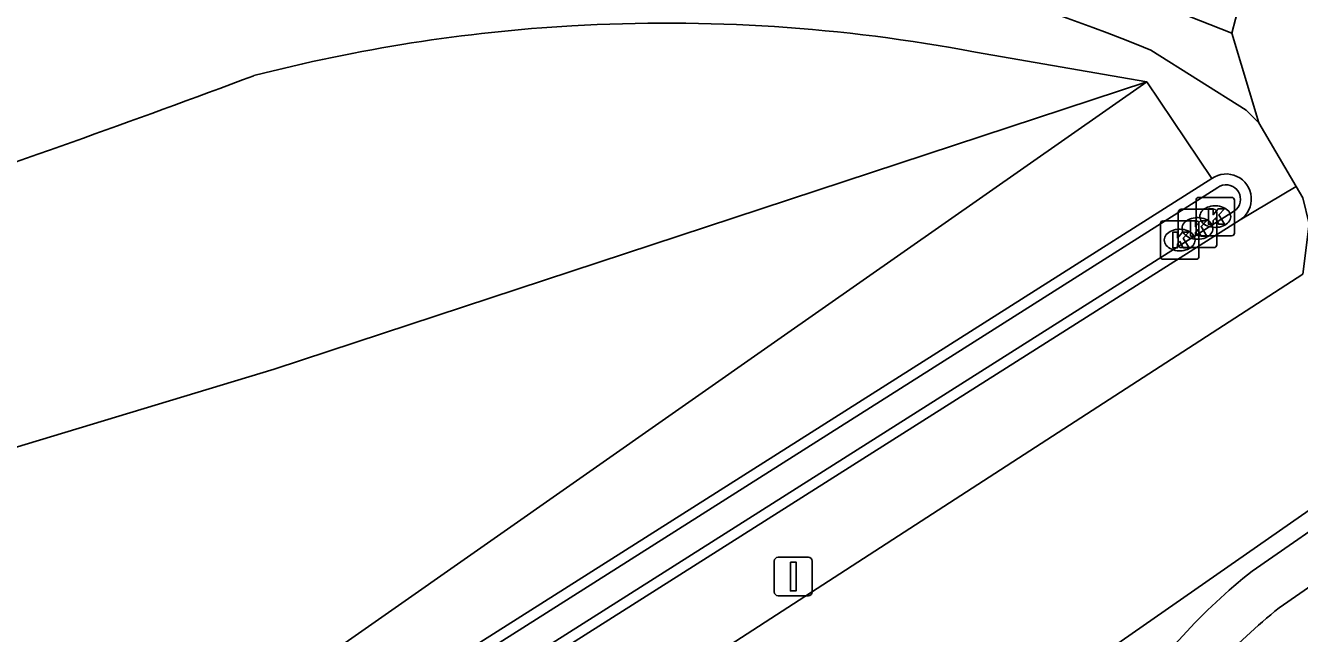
# Model space of a CAD drawing. Extents: x 155018 to 156648, y 383980 to 385733.
# Drawn here: x 155735.06 to 155768.2, y 384158.61 to 384174.41 of the extents above; entities that cross this region are included whole.
import ezdxf

# ---------------------------------------------------------------- set-up
doc = ezdxf.new("R2010")
doc.units = 0
for name, color, linetype in [('IMGEO_Berm_groen', 7, 'Continuous'), ('IMGEO_Groenvoorziening', 7, 'Continuous'), ('IMGEO_Kolk', 7, 'Continuous'), ('IMGEO_Rijbaan_regionaal_gesloten', 7, 'Continuous'), ('IMGEO_Verkeersbordpaal', 7, 'Continuous'), ('IMGEO_Voetpad_halfverhard', 7, 'Continuous'), ('IMGEO_Waterloop', 7, 'Continuous')]:
    doc.layers.add(name, color=color, linetype=linetype)

msp = doc.modelspace()

# ---------------------------------------------------------------- linework, layer by layer
at = {"layer": 'IMGEO_Berm_groen'}
msp.add_arc((155942.148, 384061.618), 197.034, 150.21165, 153.44706, dxfattribs=at)
at = {"layer": 'IMGEO_Groenvoorziening'}
for points in [[(155759.772, 384173.716), (155764.223, 384172.947)], [(155675.325, 384111.839), (155701.818, 384130.337), (155731.264, 384149.901), (155754.715, 384166.298), (155764.223, 384172.947)], [(155720.649, 384166.045), (155722.174, 384159.628), (155741.523, 384165.474), (155752.774, 384169.178), (155764.223, 384172.947)], [(155764.223, 384172.947), (155765.917, 384170.431)], [(155765.917, 384170.431), (155756.113, 384164.223), (155744.245, 384156.708), (155710.893, 384134.618), (155685.604, 384117.132), (155676.685, 384110.755)], [(155766.657, 384169.361), (155768.108, 384170.221)], [(155677.436, 384109.694), (155686.35, 384116.067), (155711.623, 384133.542), (155744.952, 384155.617), (155756.84, 384163.144), (155766.657, 384169.361)]]:
    msp.add_lwpolyline(points, dxfattribs=at)
for centre, radius, start, end in [((155751.754, 384131.477), 42.997, 93.3116, 104.4907), ((155751.743, 384131.537), 42.936, 79.2229, 93.3025), ((155633.492, 384460.183), 306.546, 286.76893, 290.52968), ((155766.293, 384169.9), 0.651, 304.0357, 125.2989)]:
    msp.add_arc(centre, radius, start, end, dxfattribs=at)
at = {"layer": 'IMGEO_Kolk'}
for p, q in [((155765.58, 384169.942), (155766.432, 384169.942)), ((155765.044, 384168.71), (155765.044, 384169.562)), ((155765.119, 384169.636), (155765.971, 384169.636)), ((155765.505, 384169.016), (155765.505, 384169.868)), ((155765.993, 384169.722), (155766.018, 384169.722)), ((155766.045, 384169.562), (155766.045, 384168.71)), ((155766.506, 384169.868), (155766.506, 384169.016)), ((155764.58, 384168.408), (155764.58, 384169.26)), ((155764.655, 384169.334), (155765.507, 384169.334)), ((155765.532, 384169.416), (155765.557, 384169.416)), ((155765.581, 384169.26), (155765.581, 384168.408)), ((155765.068, 384169.114), (155765.093, 384169.114)), ((155766.432, 384168.942), (155765.58, 384168.942)), ((155766.016, 384169.162), (155765.991, 384169.162)), ((155765.091, 384168.554), (155765.066, 384168.554)), ((155765.971, 384168.636), (155765.119, 384168.636)), ((155765.555, 384168.856), (155765.53, 384168.856)), ((155765.507, 384168.334), (155764.655, 384168.334))]:
    msp.add_line(p, q, dxfattribs=at)
for points in [[(155765.58, 384169.942), (155766.432, 384169.942)], [(155765.044, 384168.71), (155765.044, 384169.562)], [(155765.119, 384169.636), (155765.971, 384169.636)], [(155765.505, 384169.016), (155765.505, 384169.868)], [(155765.826, 384169.642), (155765.949, 384169.642), (155765.949, 384169.491), (155766.079, 384169.642), (155766.243, 384169.642), (155766.097, 384169.491), (155766.25, 384169.242), (155766.098, 384169.242), (155766.013, 384169.406), (155765.949, 384169.339), (155765.949, 384169.242), (155765.826, 384169.242), (155765.826, 384169.642)], [(155766.045, 384169.562), (155766.045, 384168.71)], [(155766.506, 384169.868), (155766.506, 384169.016)], [(155764.58, 384168.408), (155764.58, 384169.26)], [(155764.655, 384169.334), (155765.507, 384169.334)], [(155765.365, 384169.336), (155765.488, 384169.336), (155765.488, 384169.185), (155765.618, 384169.336), (155765.782, 384169.336), (155765.636, 384169.185), (155765.789, 384168.936), (155765.637, 384168.936), (155765.552, 384169.1), (155765.488, 384169.033), (155765.488, 384168.936), (155765.365, 384168.936), (155765.365, 384169.336)], [(155765.581, 384169.26), (155765.581, 384168.408)], [(155764.901, 384169.034), (155765.024, 384169.034), (155765.024, 384168.883), (155765.154, 384169.034), (155765.318, 384169.034), (155765.172, 384168.883), (155765.325, 384168.634), (155765.173, 384168.634), (155765.088, 384168.798), (155765.024, 384168.731), (155765.024, 384168.634), (155764.901, 384168.634), (155764.901, 384169.034)], [(155766.432, 384168.942), (155765.58, 384168.942)], [(155765.971, 384168.636), (155765.119, 384168.636)], [(155765.507, 384168.334), (155764.655, 384168.334)]]:
    msp.add_lwpolyline(points, dxfattribs=at)
for centre, start, end in [((155765.582, 384169.866), 91.552, 178.448), ((155765.582, 384169.866), 91.552, 178.448), ((155766.43, 384169.866), 1.552, 88.448), ((155766.43, 384169.866), 1.552, 88.448), ((155765.121, 384169.56), 91.552, 178.448), ((155765.121, 384169.56), 91.552, 178.448), ((155765.969, 384169.56), 1.552, 88.448), ((155765.969, 384169.56), 1.552, 88.448), ((155764.657, 384169.258), 91.552, 178.448), ((155764.657, 384169.258), 91.552, 178.448), ((155765.505, 384169.258), 1.552, 88.448), ((155765.505, 384169.258), 1.552, 88.448), ((155765.582, 384169.018), 181.552, 268.448), ((155765.582, 384169.018), 181.552, 268.448), ((155766.43, 384169.018), 271.552, 358.448), ((155766.43, 384169.018), 271.552, 358.448), ((155765.121, 384168.712), 181.552, 268.448), ((155765.121, 384168.712), 181.552, 268.448), ((155765.969, 384168.712), 271.552, 358.448), ((155765.969, 384168.712), 271.552, 358.448), ((155764.657, 384168.41), 181.552, 268.448), ((155764.657, 384168.41), 181.552, 268.448), ((155765.505, 384168.41), 271.552, 358.448), ((155765.505, 384168.41), 271.552, 358.448)]:
    msp.add_arc(centre, 0.0765, start, end, dxfattribs=at)
for centre, major_axis, ratio, start_param, end_param in [((155765.992, 384169.442), (-0.387, 0.002), 0.722429, 4.712389, 7.853982), ((155766.017, 384169.442), (-0.39, 0.002), 0.717154, 1.570796, 4.712389), ((155765.531, 384169.136), (-0.387, 0.002), 0.722429, 4.712389, 7.853982), ((155765.556, 384169.136), (-0.39, 0.002), 0.717154, 1.570796, 4.712389), ((155765.067, 384168.834), (-0.387, 0.002), 0.722429, 4.712389, 7.853982), ((155765.092, 384168.834), (-0.39, 0.002), 0.717154, 1.570796, 4.712389)]:
    msp.add_ellipse(centre, major_axis=major_axis, ratio=ratio, start_param=start_param, end_param=end_param, dxfattribs=at)
at = {"layer": 'IMGEO_Rijbaan_regionaal_gesloten'}
for points in [[(155768.287, 384167.948), (155758.06, 384161.335), (155744.011, 384152.251), (155715.871, 384133.473)], [(155655.933, 384083.191), (155661.363, 384087.135), (155709.943, 384121.216), (155738.649, 384141.064), (155761.158, 384156.738), (155771.995, 384164.285)]]:
    msp.add_lwpolyline(points, dxfattribs=at)
at = {"layer": 'IMGEO_Verkeersbordpaal'}
for p, q in [((155754.533, 384159.687), (155754.533, 384160.487)), ((155754.533, 384160.487), (155754.533, 384159.687)), ((155754.633, 384160.587), (155755.423, 384160.587)), ((155755.423, 384160.587), (155754.633, 384160.587)), ((155755.523, 384160.487), (155755.523, 384159.687)), ((155755.523, 384159.687), (155755.523, 384160.487)), ((155755.423, 384159.587), (155754.633, 384159.587)), ((155754.633, 384159.587), (155755.423, 384159.587))]:
    msp.add_line(p, q, dxfattribs=at)
msp.add_lwpolyline([(155754.953, 384160.462), (155755.103, 384160.462), (155755.103, 384159.712), (155754.953, 384159.712), (155754.953, 384160.462)], dxfattribs=at)
for centre, start, end in [((155754.633, 384160.487), 90, 180), ((155754.633, 384160.487), 90, 180), ((155755.423, 384160.487), 0, 90), ((155755.423, 384160.487), 360, 90), ((155754.633, 384159.687), 180, 270), ((155754.633, 384159.687), 180, 270), ((155755.423, 384159.687), 270, 0), ((155755.423, 384159.687), 270, 0)]:
    msp.add_arc(centre, 0.1, start, end, dxfattribs=at)
at = {"layer": 'IMGEO_Voetpad_halfverhard'}
for points in [[(155766.438, 384174.207), (155763.665, 384175.312)], [(155766.438, 384174.207), (155767.138, 384171.877)], [(155767.138, 384171.877), (155766.806, 384172.211), (155764.326, 384173.77)], [(155768.108, 384170.221), (155767.138, 384171.877)], [(155768.108, 384170.221), (155768.28, 384169.927), (155768.446, 384169.258), (155768.287, 384167.948)], [(155766.963, 384160.225), (155772.118, 384163.799), (155772.275, 384163.918)], [(155772.993, 384162.976), (155772.918, 384162.918), (155772.794, 384162.824), (155767.668, 384159.271)]]:
    msp.add_lwpolyline(points, dxfattribs=at)
for centre, radius, start, end in [((155833.464, 384156.676), 69.281, 145.39623, 165.34199), ((155749.879, 384139.171), 37.494, 67.3364, 87.095), ((155775.966, 384148.757), 14.58, 128.1327, 147.5022), ((155775.967, 384148.756), 13.395, 128.2809, 147.5009)]:
    msp.add_arc(centre, radius, start, end, dxfattribs=at)
at = {"layer": 'IMGEO_Waterloop'}
for points in [[(155685.762, 384116.907), (155711.047, 384134.39), (155744.395, 384156.477), (155756.26, 384163.99), (155766.07, 384170.202), (155766.126, 384170.235)], [(155766.504, 384169.59), (155756.693, 384163.377), (155744.802, 384155.848), (155711.469, 384133.77), (155686.192, 384116.292)]]:
    msp.add_lwpolyline(points, dxfattribs=at)
msp.add_arc((155766.287, 384169.896), 0.375, 305.4201, 115.3244, dxfattribs=at)

doc.saveas('drawing.dxf')
